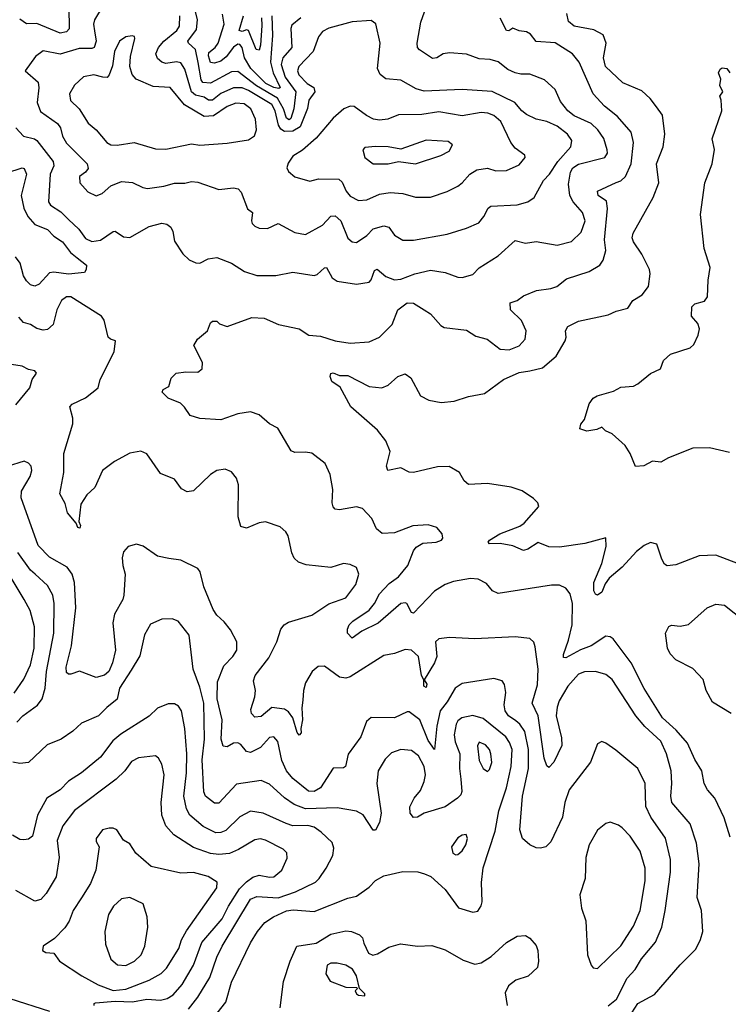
# Model space of a CAD drawing. Extents: x 1678431 to 1860718, y 384618 to 522882.
# Tile 306 of 473: x 1755424 to 1758773, y 513481 to 518136. Entities that reach past the tile are written whole.
import ezdxf

# ---------------------------------------------------------------- set-up
doc = ezdxf.new("R2010")
doc.units = 0

msp = doc.modelspace()

# ---------------------------------------------------------------- linework, layer by layer
at = {"layer": '0CON10XD'}
for points in [[(1755656.4, 518195), (1755656.8, 518093.2), (1755645, 518078.2), (1755615, 518073), (1755505, 518117.8), (1755455, 518116.6), (1755425, 518138.5)], [(1755817.5, 518202.5), (1755776.7, 518135), (1755771.8, 518115), (1755776.7, 518083.3), (1755784.3, 518035), (1755775, 518004), (1755765, 517999.2), (1755705, 517999.2), (1755615, 517972.9), (1755535, 517988.5), (1755498.5, 517961.5), (1755448.8, 517895), (1755510.6, 517840.6), (1755514.6, 517814.6), (1755506.7, 517745), (1755522.3, 517702.3), (1755601.6, 517645), (1755615.9, 517625), (1755625.3, 517585), (1755645, 517551.8), (1755742.3, 517455), (1755746.7, 517433.3), (1755735, 517415.6), (1755706.9, 517395), (1755708.1, 517365), (1755745, 517321.9), (1755785, 517303.3), (1755812.9, 517315), (1755855, 517350), (1755905, 517371.5), (1755956.8, 517366.8), (1756005, 517341.9), (1756027.6, 517337.6), (1756105, 517349.1), (1756155, 517363.8), (1756205, 517363.8), (1756235, 517370.5), (1756265, 517367.9), (1756365, 517332.9), (1756435, 517340.5), (1756457.1, 517337.1), (1756470.9, 517320.9), (1756501.1, 517241.1), (1756524.1, 517224.1), (1756518.9, 517185), (1756522.8, 517172.8), (1756535, 517159.2), (1756555, 517150), (1756595, 517148.6), (1756645, 517173.1), (1756725, 517130.5), (1756775, 517120.6), (1756855, 517164.5), (1756895, 517206.5), (1756915, 517208.9), (1756941.5, 517185), (1756975, 517102.5), (1756995, 517085.8), (1757015, 517082.5)], [(1756751.9, 518145), (1756709.6, 518110.4), (1756704.7, 518095), (1756709.7, 518005), (1756668.1, 517955), (1756659, 517925), (1756678, 517865), (1756728.8, 517795), (1756720, 517715), (1756705, 517669.6), (1756697, 517663), (1756685, 517670.8), (1756670.8, 517715), (1756642, 517765), (1756543, 517823), (1756455, 517891.4), (1756425, 517890), (1756325, 517836), (1756289.7, 517839.7), (1756282, 517852), (1756266.5, 517933.5), (1756255.1, 517995.1), (1756221.5, 518025), (1756218.1, 518035), (1756259.7, 518090.3), (1756264.8, 518135), (1756244.8, 518214.8)], [(1757015, 517082.5), (1757065, 517115.5), (1757095, 517147.5), (1757145, 517161.1), (1757168, 517155), (1757195, 517117.1), (1757235, 517094.4), (1757285, 517093.5), (1757445, 517122.7), (1757535, 517150), (1757593.8, 517176.2), (1757617.8, 517205), (1757638.1, 517245), (1757651.2, 517255), (1757775, 517260), (1757825.4, 517274.6), (1757855.8, 517295), (1757899.5, 517375), (1757928.8, 517405), (1757966.8, 517465), (1758029.3, 517535), (1758034, 517565), (1758013.9, 517595), (1757965, 517632.6), (1757915, 517654.7), (1757865, 517666.4), (1757818.6, 517688.6), (1757796.9, 517705), (1757764.4, 517745), (1757657.1, 517797.1), (1757515, 517806.4), (1757335, 517797.5), (1757298.4, 517808.4), (1757225, 517850.8), (1757155, 517856.4), (1757126.9, 517876.9), (1757114.6, 517904.6), (1757127.1, 518025), (1757107.2, 518117.2), (1757085, 518131.9), (1756995, 518126.2), (1756885, 518096.8), (1756855, 518079.7), (1756836.8, 518055), (1756810.4, 517985), (1756742.5, 517915), (1756736.1, 517895), (1756743.4, 517875), (1756782, 517835), (1756814.5, 517815), (1756818, 517795), (1756790.5, 517755), (1756783.9, 517716.1), (1756749.7, 517630.3), (1756715, 517608.6), (1756675, 517607.7), (1756658.8, 517618.8), (1756646.9, 517636.9), (1756631.1, 517705), (1756615, 517734.8), (1756505, 517801.6), (1756475, 517814.5), (1756435, 517813.3), (1756375, 517787), (1756335, 517755.9), (1756315.5, 517755.5), (1756295, 517770.2), (1756255, 517779.1), (1756236.2, 517795), (1756205, 517902.9), (1756185, 517932.9), (1756165, 517936.1), (1756115, 517929.3), (1756095.3, 517935.3), (1756075, 517951.9), (1756067.5, 517975), (1756080, 518005), (1756105.5, 518034.5), (1756165.9, 518085), (1756178.6, 518105), (1756180.8, 518155)], [(1756615.2, 518154.8), (1756618.6, 518061.4), (1756609.3, 517935), (1756621.9, 517885), (1756654.4, 517815.6), (1756649, 517811), (1756625, 517815.1), (1756586.8, 517835), (1756517, 517905), (1756486.3, 517955), (1756475.2, 518005), (1756465, 518019.2), (1756455, 518019.8), (1756435, 518005.5), (1756399.7, 517960.3), (1756375, 517939.8), (1756345, 517930), (1756325, 517933.6), (1756315.5, 517964.5), (1756318.3, 517981.7), (1756347.3, 518005), (1756361.4, 518025), (1756389.7, 518115), (1756381.5, 518161.5)], [(1756566.4, 518145), (1756568.5, 518108.5), (1756561.9, 518015), (1756555, 517992.5), (1756542, 517995), (1756505.4, 518085.4), (1756495, 518088), (1756475, 518080.9), (1756461.2, 518085), (1756481, 518155)], [(1757015.3, 516885.3), (1757075, 516894.6), (1757085, 516905.7), (1757100.4, 516949.6), (1757113.5, 516956.5), (1757155, 516922.3), (1757196, 516906), (1757225, 516908.9), (1757291.2, 516935), (1757365, 516951.8), (1757435, 516940.9), (1757495, 516918.1), (1757515, 516916.9), (1757565, 516931.9), (1757595, 516963.3), (1757685, 517018.9), (1757765, 517092.5), (1757815, 517080), (1757865, 517088.1), (1757965, 517070), (1758031.9, 517088.1), (1758078.5, 517131.5), (1758096, 517185), (1758084.2, 517225), (1758040, 517275), (1758024.2, 517305), (1758017.7, 517357.7), (1758027.9, 517415), (1758038.2, 517435), (1758065, 517453.6), (1758190, 517485), (1758201.8, 517505), (1758201.3, 517521.3), (1758185, 517574.3), (1758156.9, 517615), (1758124.5, 517644.5), (1758045, 517682.2), (1758015, 517705.4), (1757979.7, 517749.7), (1757955, 517805.8), (1757905, 517852.5), (1757835, 517878.4), (1757792.1, 517877.9), (1757765, 517884.7), (1757730.7, 517900.7), (1757685, 517936.9), (1757648.3, 517948.3), (1757595, 517951.5), (1757535, 517973.3), (1757455, 517980), (1757425, 517975.4), (1757395, 517956.5), (1757375, 517953.3), (1757314.1, 517994.1), (1757304.4, 518005), (1757302.2, 518025), (1757319.4, 518125), (1757337.2, 518172.8)], [(1757835.5, 516475.5), (1757895, 516490), (1757959.4, 516545), (1758001.7, 516618.3), (1758007.5, 516635), (1758004.4, 516665), (1758015.3, 516684.7), (1758065, 516710.4), (1758205, 516740), (1758242.6, 516757.4), (1758298.1, 516771.9), (1758321.8, 516808.2), (1758365.6, 516835), (1758395.4, 516874.6), (1758404.4, 516935), (1758400.5, 516955), (1758365, 517027.1), (1758325.4, 517085), (1758319.6, 517105), (1758324, 517126), (1758418.9, 517295), (1758444.5, 517365), (1758434.6, 517455), (1758466, 517535), (1758473.2, 517595), (1758462.7, 517685), (1758434.6, 517724.6), (1758403.9, 517763.9), (1758365, 517800), (1758275, 517837.8), (1758192.4, 517915), (1758183.4, 517955), (1758195.5, 518025), (1758182.2, 518065), (1758138.3, 518088.3), (1758045, 518105.5), (1758017.6, 518127.6), (1758010, 518165)], [(1758781.7, 514271.7), (1758753.1, 514363.1), (1758710, 514455), (1758675.6, 514495), (1758659.4, 514525), (1758647.5, 514585), (1758615, 514637.5), (1758580, 514715), (1758526.1, 514776.1), (1758462.9, 514835), (1758375, 514974.3), (1758314.8, 515094.8), (1758229.3, 515209.3), (1758215, 515218.5), (1758195, 515220.6), (1758124.5, 515175), (1758073.9, 515156.1), (1758005, 515118.1), (1757995, 515120), (1757994.6, 515135), (1758018, 515202), (1758034.7, 515274.7), (1758036.4, 515375), (1758025, 515422), (1758005, 515448.6), (1757975, 515461.9), (1757937.5, 515462.5), (1757685, 515422.7), (1757658.6, 515435), (1757630.6, 515470.6), (1757591.1, 515491.1), (1757555, 515493.5), (1757475, 515479.6), (1757434.2, 515465.8), (1757385, 515433.5), (1757285, 515330), (1757275, 515334), (1757254.3, 515375), (1757245, 515379.6), (1757225, 515376.4), (1757117.5, 515282.5), (1757041.5, 515245), (1756995, 515212.5), (1756973.2, 515235), (1756972.6, 515255), (1756981.3, 515275), (1756997.7, 515292.3), (1757075, 515344.7), (1757100.7, 515375), (1757125, 515420.9), (1757170.1, 515469.9), (1757215, 515501.4), (1757258.4, 515555), (1757284.5, 515625.5), (1757297.2, 515642.8), (1757329.5, 515660.5), (1757392.5, 515665), (1757418, 515675), (1757424.2, 515685), (1757421.4, 515705), (1757395, 515735.7), (1757355, 515747.1), (1757282.3, 515742.3), (1757195, 515710), (1757137.3, 515707.3), (1757109.6, 515729.6), (1757088, 515778), (1757044.3, 515825), (1757015, 515832.9), (1756935, 515819.2), (1756915, 515822.5), (1756905, 515832.5), (1756901.1, 515851.1), (1756904.4, 515915), (1756890.6, 515985), (1756867.4, 516037.4), (1756805, 516086), (1756775, 516091.4), (1756725, 516089.4), (1756707.4, 516097.4), (1756644.2, 516204.2), (1756605, 516225.6), (1756555, 516267.3), (1756515, 516282.7), (1756455, 516272.7), (1756375, 516244.6), (1756275, 516250), (1756230, 516265), (1756203.3, 516303.3), (1756183.4, 516323.4), (1756125, 516346.2), (1756096.7, 516375), (1756102, 516388), (1756128.6, 516401.4), (1756139.3, 516440.7), (1756163.3, 516465), (1756208.7, 516471.3), (1756265, 516470), (1756285.8, 516485), (1756287.1, 516515), (1756246.7, 516595), (1756264.1, 516625.9), (1756311.2, 516665), (1756325, 516702.5), (1756335, 516711.2), (1756355, 516710), (1756368.8, 516698.8), (1756405, 516685.8), (1756521.5, 516728.5), (1756580, 516725), (1756647.5, 516695), (1756745, 516674.2), (1756790, 516645), (1756845, 516639.7), (1756915, 516617.9), (1756985, 516606.5), (1757075, 516613.2), (1757125, 516634.5), (1757184.6, 516695), (1757211.1, 516765), (1757255, 516796.8), (1757285, 516795.5), (1757336.1, 516763.9), (1757365.8, 516745.8), (1757415, 516690.5), (1757430.9, 516680.9), (1757535, 516668.1), (1757580.2, 516640.2), (1757633.3, 516625), (1757695, 516578.1), (1757737.5, 516575), (1757785, 516594.6), (1757812.9, 516625), (1757817.5, 516665), (1757795, 516713.6), (1757743.9, 516765), (1757742.5, 516797.5), (1757775, 516808.1), (1757805, 516831.1), (1757866.7, 516855), (1757935, 516864.7), (1757962, 516875), (1758009.1, 516910.9), (1758116.2, 516945), (1758165.7, 516975), (1758181.1, 516998.9), (1758193.8, 517045), (1758188.4, 517095), (1758202.8, 517242.8), (1758197.5, 517277.5), (1758157.5, 517305), (1758154.5, 517325), (1758243.5, 517366.5), (1758265.2, 517374.8), (1758288, 517395), (1758313.9, 517455), (1758325.3, 517555), (1758314.7, 517605), (1758248.8, 517678.8), (1758188, 517728), (1758134.5, 517785), (1758068.2, 517935), (1758036.7, 517975), (1757955, 518025.9), (1757865, 518033.6), (1757837.9, 518067.9), (1757819.1, 518079.1), (1757785, 518083.1), (1757755, 518095.7), (1757736, 518084), (1757724.8, 518084.8), (1757695, 518143.3)], [(1756115, 517524.6), (1756235, 517548.8), (1756275, 517543.6), (1756405, 517552.7), (1756505, 517568.1), (1756532.9, 517587.1), (1756543.5, 517615), (1756537.5, 517665), (1756516.5, 517715), (1756485, 517738.1), (1756445, 517741.1), (1756404.6, 517725), (1756339.1, 517680.9), (1756295, 517678.9), (1756203.2, 517733.2), (1756135, 517815.8), (1756055, 517820.9), (1755974.8, 517854.8), (1755955, 517877.1), (1755944.7, 517914.7), (1755948, 517962), (1755967.1, 518047.1), (1755966.4, 518056.4), (1755955, 518060), (1755925, 518054.4), (1755896, 518034), (1755871.5, 517985), (1755862.1, 517917.9), (1755846, 517875), (1755836.7, 517863.3), (1755816.7, 517865), (1755774.6, 517875.4), (1755725, 517865.4), (1755683, 517827), (1755659.4, 517785), (1755663.3, 517753.3), (1755704.7, 517714.7), (1755747.6, 517647.6), (1755785.6, 517615), (1755835.9, 517555.9), (1755855, 517544.6), (1755885, 517542.3), (1755965, 517555.4), (1756066, 517526), (1756115, 517524.6)], [(1758779.3, 516089.3), (1758685, 516111.1), (1758605, 516110), (1758490, 516065), (1758455, 516043.3), (1758415, 516048.8), (1758373.8, 516026.2), (1758335, 516023.3), (1758310, 516085), (1758285, 516122.5), (1758225, 516178), (1758192.9, 516192.9), (1758175, 516210), (1758152.3, 516197.7), (1758105, 516190), (1758071.7, 516201.7), (1758076.7, 516223.3), (1758093.9, 516246.1), (1758115, 516320), (1758135, 516346.2), (1758152.7, 516357.3), (1758230.9, 516379.1), (1758265, 516398.6), (1758325, 516404), (1758345, 516413.8), (1758405, 516463.8), (1758453.3, 516485), (1758466.7, 516525), (1758500, 516555), (1758593.3, 516585), (1758609.8, 516600.2), (1758630.5, 516645), (1758636.9, 516675), (1758629.6, 516699.6), (1758599.1, 516735), (1758601.1, 516778.9), (1758615, 516792.5), (1758661.2, 516805), (1758675.7, 516825), (1758678.2, 516905), (1758687.3, 516965), (1758659.4, 517055), (1758642.2, 517215), (1758662.7, 517365), (1758697.1, 517455), (1758708, 517522), (1758697, 517573), (1758742.5, 517705), (1758740, 517755), (1758732.5, 517775), (1758747.5, 517795), (1758732.5, 517825), (1758737.5, 517855), (1758726.7, 517885), (1758735, 517902.5), (1758745, 517908.8), (1758766.1, 517906.1), (1758780, 517885)], [(1757025, 517281.5), (1757065, 517284.7), (1757125, 517311.6), (1757175, 517318.9), (1757235, 517313.8), (1757295, 517297.1), (1757365, 517297.5), (1757445, 517323.5), (1757495, 517349.5), (1757515.9, 517364.1), (1757551.1, 517405), (1757585, 517425.5), (1757635, 517434.4), (1757675, 517421.9), (1757725, 517422.7), (1757785, 517450), (1757812.9, 517485), (1757812, 517495), (1757765, 517529.4), (1757745.4, 517555), (1757698.7, 517655), (1757665, 517683.4), (1757636.2, 517693.8), (1757605, 517697.5), (1757515, 517681.8), (1757405, 517701.1), (1757325, 517688.4), (1757214.5, 517685.5), (1757163.8, 517665), (1757125, 517660.9), (1757096, 517666), (1757063.3, 517683.3), (1757005, 517725.5), (1756985, 517727.8), (1756955.4, 517714.6), (1756905, 517671.1), (1756824.3, 517575.7), (1756761.2, 517518.8), (1756715, 517490.8), (1756692.4, 517457.6), (1756685.7, 517435), (1756695, 517418), (1756723.8, 517393.8), (1756795, 517371.9), (1756835.7, 517384.3), (1756932.8, 517382.8), (1756948.3, 517368.3), (1756966.1, 517325), (1756985, 517301.2), (1757025, 517281.5)], [(1755405, 517624.3), (1755442, 517585), (1755493.2, 517573.2), (1755504.4, 517565), (1755581.8, 517465), (1755584.6, 517445), (1755567.3, 517405), (1755560, 517275), (1755569.8, 517259.8), (1755618.3, 517228.3), (1755655, 517191.5), (1755703.9, 517145), (1755735, 517101.8), (1755765, 517086.9), (1755805, 517093.3), (1755865, 517134.4), (1755875, 517135.7), (1755915, 517109.4), (1755945, 517105.8), (1756035, 517158.2), (1756095, 517174.6), (1756118.6, 517168.6), (1756137.5, 517155), (1756147.8, 517135), (1756155, 517088.8), (1756195, 517028.8), (1756225, 517000), (1756255.8, 516985.8), (1756275, 516984.3), (1756315, 517005.8), (1756355, 517012.2), (1756425, 516984.5), (1756485.7, 516945), (1756545, 516927.1), (1756635, 516926.3), (1756715, 516942.7), (1756815, 516926.5), (1756829.2, 516930.8), (1756865, 516962.9), (1756873.9, 516963.9), (1756900, 516915), (1756925, 516899.7), (1757015.3, 516885.3)], [(1757095, 517454.4), (1757165, 517454.6), (1757215, 517465.6), (1757295, 517454.6), (1757415, 517493.3), (1757453.8, 517515), (1757470, 517545), (1757449.7, 517559.7), (1757345, 517566.7), (1757225, 517523.3), (1757165, 517534.5), (1757105, 517536.4), (1757055, 517531.2), (1757045, 517520), (1757055, 517484.2), (1757095, 517454.4)], [(1755362.6, 517412.6), (1755435, 517435.3), (1755445, 517431.8), (1755456.2, 517405), (1755431.3, 517305), (1755442.6, 517245), (1755461.9, 517205), (1755495, 517167.3), (1755554.5, 517144.5), (1755585, 517111.9), (1755626.2, 517085), (1755664, 517035), (1755695, 517010.8)], [(1755695, 517010.8), (1755738.6, 516975), (1755737.8, 516955), (1755729.2, 516940.8), (1755655, 516932.2), (1755585, 516942.4), (1755565, 516940), (1755515, 516885.6), (1755495, 516875.7), (1755475, 516882.9), (1755455, 516901.1), (1755441.7, 516925), (1755425.6, 516985), (1755403.7, 517015)], [(1758302.4, 513417.6), (1758345, 513484.5), (1758423.7, 513526.3), (1758545, 513666.9), (1758619.3, 513740.7), (1758642.2, 513787.8), (1758652.5, 513825), (1758646.9, 513925), (1758626.2, 513985), (1758636.1, 514145), (1758623, 514243), (1758593.5, 514333.5), (1758507.1, 514435), (1758501.7, 514465), (1758506.2, 514525), (1758503.7, 514585), (1758480.7, 514665), (1758454.7, 514725), (1758378.8, 514795), (1758335.9, 514845), (1758225, 515016.9), (1758195, 515039.4), (1758145, 515053.5), (1758093.4, 515053.4), (1758065, 515042.2), (1758015, 514985.6), (1757973.8, 514915), (1757963.8, 514886.2), (1757959.4, 514845), (1757985, 514740), (1757986, 514705), (1757948.5, 514625), (1757925, 514600), (1757915, 514608.8), (1757903.2, 514645), (1757874.8, 514845), (1757846.8, 514905), (1757871.2, 514991.2), (1757873.9, 515065), (1757860.7, 515170.7), (1757853.3, 515193.3), (1757835, 515210), (1757765, 515218.2), (1757575, 515208.1), (1757455.8, 515215.8), (1757405, 515208.6), (1757389.2, 515195), (1757394.8, 515125), (1757383.8, 515095), (1757336.2, 515015), (1757347.5, 514995), (1757345, 514978.6), (1757333.8, 514985), (1757334.5, 515015), (1757323.3, 515035), (1757308.1, 515125), (1757275, 515155.4), (1757245, 515157.5), (1757195, 515138.6), (1757145, 515130), (1756985, 515029.5), (1756965, 515023.5), (1756935, 515026.7), (1756865, 515078.9), (1756835, 515078.1), (1756805.7, 515055), (1756775, 515000), (1756764.4, 514965), (1756761.7, 514918.3), (1756757, 514883), (1756760.7, 514825), (1756751.9, 514785), (1756753.8, 514765), (1756745, 514753.8), (1756735, 514766.2), (1756714.3, 514835), (1756693.6, 514863.6), (1756675.6, 514875.6), (1756615, 514883.5), (1756565, 514841.7), (1756535, 514838.9), (1756520, 514855), (1756516.9, 514875), (1756535.6, 514935), (1756537.8, 514965), (1756529.5, 515009.5), (1756536.2, 515035), (1756601.2, 515118.8), (1756638.9, 515195), (1756658.8, 515255), (1756673.3, 515275), (1756695, 515288.2), (1756805, 515320.9), (1756885.4, 515374.6), (1756965, 515403.3), (1757013.3, 515465), (1757026.7, 515515), (1757015.5, 515545.5), (1756985, 515560.8), (1756955, 515564.2), (1756894.6, 515545.4), (1756778, 515558), (1756741.5, 515571.5), (1756720.5, 515590.5), (1756709.5, 515615), (1756692.5, 515695), (1756681.2, 515715), (1756655, 515738.8), (1756585, 515762.5), (1756555, 515757.5), (1756495, 515731.2), (1756469.5, 515739.5), (1756456.5, 515785), (1756457.2, 515937.2), (1756449.1, 515969.1), (1756425, 515998), (1756395, 516010.8), (1756355.5, 516004.5), (1756325, 515985.6), (1756245, 515907.8), (1756215, 515904.4), (1756188.2, 515918.2), (1756155, 515963.3), (1756089.7, 515989.7), (1756025, 516083.8), (1755995.9, 516095.9), (1755945, 516086.7), (1755872.1, 516047.9), (1755815.7, 516005), (1755778.1, 515925), (1755740.6, 515889.4), (1755712.5, 515845), (1755703.6, 515763.6), (1755711.2, 515745), (1755708.3, 515731.7), (1755698.8, 515735), (1755690, 515755), (1755650, 515805), (1755638.8, 515848.8), (1755613.5, 515895), (1755631.5, 515995), (1755632.9, 516085), (1755675.4, 516225), (1755675, 516252.5), (1755661.1, 516305), (1755671.2, 516318.8), (1755735, 516348.1), (1755795.3, 516394.7), (1755804.5, 516435), (1755869.5, 516565), (1755877.1, 516617.1), (1755852.5, 516625), (1755842, 516635), (1755822.9, 516715), (1755810.8, 516735), (1755665, 516825.6), (1755645, 516825.5), (1755620.9, 516809.1), (1755599.6, 516765), (1755581.5, 516695), (1755555, 516671.8), (1755535, 516668.7), (1755505, 516675.4), (1755475, 516694.5), (1755442, 516705), (1755420, 516730)], [(1755405.4, 516315), (1755471.2, 516395), (1755482.9, 516435), (1755503.3, 516465), (1755495.6, 516475.6), (1755465, 516482.5), (1755435, 516497.8), (1755365, 516508.7)], [(1758875, 515542.5), (1758714.2, 515604.2), (1758635, 515601.1), (1758525, 515558.8), (1758485, 515553.8), (1758472.3, 515562.3), (1758458.8, 515585), (1758435.8, 515655.8), (1758405, 515664), (1758375, 515650), (1758338.9, 515621.1), (1758272.3, 515547.7), (1758210, 515495), (1758191.2, 515468.8), (1758175, 515430), (1758155, 515415.8), (1758145, 515420), (1758138.1, 515435), (1758137.1, 515475), (1758175.3, 515565), (1758196.7, 515645), (1758195, 515686.2), (1758095, 515659.2), (1757975, 515641.5), (1757925, 515643.8), (1757875, 515664.5), (1757825, 515632.3), (1757805, 515627.1), (1757755, 515648.6), (1757695, 515659.2), (1757645, 515658.6), (1757638.6, 515665), (1757644.5, 515675), (1757693.8, 515705), (1757788.2, 515741.8), (1757808.2, 515755), (1757876.9, 515835), (1757872.2, 515852.2), (1757852.5, 515872.5), (1757798.7, 515908.7), (1757746.6, 515926.6), (1757635, 515943.5), (1757545, 515939.2), (1757525, 515956), (1757501.9, 515995), (1757453.2, 516023.2), (1757398.6, 516021.4), (1757285, 515995.5), (1757265, 515997.5), (1757225, 516017.5), (1757163.3, 516005), (1757157.1, 516025), (1757174.5, 516095), (1757155, 516144.2), (1757114.6, 516194.6), (1756988.6, 516305), (1756939.1, 516399.1), (1756898.8, 516425), (1756891.7, 516448.3), (1756895, 516462.5), (1756905, 516466.2), (1756935, 516453.3), (1756975, 516453.8), (1757075, 516402.5), (1757135, 516395.7), (1757165, 516407.5), (1757211.1, 516448.9), (1757245, 516462), (1757272.5, 516442.5), (1757317.6, 516357.6), (1757356.9, 516336.9), (1757416.4, 516326.4), (1757477.7, 516332.3), (1757545, 516353.9), (1757621.5, 516368.5), (1757710.6, 516435), (1757785, 516468.3), (1757835.5, 516475.5)], [(1758205, 513473.2), (1758245.2, 513504.8), (1758295.4, 513605), (1758333.6, 513645), (1758362.3, 513695), (1758428.9, 513775), (1758458.5, 513845), (1758475.4, 513925), (1758500.8, 514105), (1758500.6, 514165), (1758475.7, 514265.7), (1758407.6, 514365), (1758383.4, 514416.6), (1758380, 514525), (1758346, 514595), (1758241.9, 514681.9), (1758195, 514716), (1758175, 514723.3), (1758155, 514712.5), (1758121.1, 514625), (1758021.2, 514495), (1758000.4, 514435), (1757988.9, 514365), (1757935, 514248.8), (1757910, 514225), (1757885, 514219.2), (1757865, 514220), (1757835, 514234), (1757800, 514265), (1757788.5, 514305), (1757800, 514465), (1757829, 514595), (1757829, 514685), (1757811.2, 514771.2), (1757788.4, 514805), (1757769.7, 514820.3), (1757734.1, 514844.1), (1757718.1, 514868.1), (1757713.9, 514896.1), (1757721.1, 514955), (1757715, 514992.5), (1757705, 515010), (1757665, 515020.6), (1757515, 514998.2), (1757481.8, 514975), (1757445, 514910.6), (1757411.8, 514868.2), (1757395.7, 514795.7), (1757385, 514686.2), (1757355, 514727.5), (1757315, 514825.5), (1757265, 514864.2), (1757255, 514864.3), (1757195.4, 514834.6), (1757085, 514836.5), (1757062.7, 514817.3), (1757035.6, 514745), (1756976.2, 514663.8), (1756964.3, 514605), (1756955, 514598.5), (1756905, 514596.7), (1756845.2, 514504.8), (1756815, 514487.3), (1756788.8, 514488.8), (1756715, 514548.9), (1756684.5, 514584.5), (1756662.8, 514632.8), (1756643.8, 514723.8), (1756625.5, 514745.5), (1756605, 514741.9), (1756561.5, 514695), (1756515, 514671.6), (1756495, 514676.4), (1756469, 514709), (1756455, 514717.7), (1756435, 514715.4), (1756405, 514697.8), (1756385, 514701.2), (1756376.3, 514735), (1756380.2, 514825), (1756357.6, 514925), (1756358, 515005), (1756388.5, 515081.5), (1756431.1, 515125), (1756450, 515155), (1756450, 515195), (1756420.8, 515250.8), (1756389.7, 515289.7), (1756355, 515320), (1756338, 515348), (1756294.7, 515454.7), (1756276.9, 515525), (1756265, 515541.2), (1756185, 515580), (1756129.1, 515589.1), (1756075, 515600), (1756006.9, 515646.9), (1755975, 515656.7), (1755936.7, 515645), (1755915, 515620), (1755908.1, 515591.9), (1755910.5, 515555), (1755921.9, 515515), (1755915.5, 515415), (1755910.5, 515395), (1755872.2, 515325), (1755863.3, 515285), (1755876.9, 515155), (1755862.9, 515095), (1755845, 515053.5), (1755825, 515036.9), (1755785, 515026.5), (1755706, 515056), (1755665, 515041.2), (1755655, 515041.2), (1755645, 515050), (1755643.1, 515075), (1755667.8, 515175), (1755689.5, 515355), (1755683.4, 515475), (1755671.8, 515515), (1755647.9, 515547.9), (1755564.6, 515595), (1755510.2, 515650.2), (1755430.5, 515875), (1755432.9, 515907.1), (1755473.4, 515976.6), (1755480.8, 516005), (1755477.5, 516025), (1755465, 516040), (1755445, 516048.8), (1755365, 516023.1)], [(1755409.3, 514815), (1755438.5, 514845), (1755507.9, 514895), (1755529.6, 514925), (1755544.2, 514975), (1755549.7, 515055), (1755585.2, 515235), (1755586.9, 515375), (1755580.6, 515415), (1755555, 515461.5), (1755496.5, 515515), (1755475, 515533.8), (1755415, 515617.7)], [(1755398.1, 514951.9), (1755442.6, 515017.4), (1755474.1, 515085.9), (1755491.6, 515165), (1755494.2, 515265), (1755472.6, 515342.6), (1755444, 515394), (1755355, 515544.5)], [(1758787.5, 514855), (1758698.8, 514908.8), (1758669.2, 514965), (1758655, 515016.7), (1758605, 515068), (1758525, 515108.8), (1758497.7, 515137.7), (1758485.8, 515165), (1758476.2, 515235), (1758492.3, 515267.7), (1758505, 515273.3), (1758545, 515269.2), (1758585, 515276.9), (1758674, 515355), (1758715, 515371.9), (1758755, 515368.6), (1758846.2, 515295)], [(1756322.5, 513395), (1756398.5, 513491.5), (1756424.1, 513585), (1756515, 513771.4), (1756547.1, 513825), (1756582.9, 513867.1), (1756623.5, 513895), (1756685, 513922.6), (1756716.9, 513926.9), (1756815, 513920), (1756975, 513982.1), (1757015, 513991.5), (1757075.4, 514034.6), (1757105, 514065.7), (1757145, 514087.5), (1757235, 514108.6), (1757305, 514106.4), (1757337.6, 514097.6), (1757367.5, 514085), (1757435, 514023.1), (1757497.2, 513937.2), (1757565, 513915.7), (1757588.8, 513921.2), (1757604.3, 513945.7), (1757609.4, 513965), (1757606.6, 514056.6), (1757614.7, 514125.3), (1757671, 514299), (1757688.9, 514395), (1757725.2, 514505), (1757747.2, 514605), (1757751.1, 514685), (1757739, 514719), (1757721.6, 514745), (1757615, 514831.6), (1757565, 514845.9), (1757514.4, 514835), (1757495, 514820.4), (1757486.4, 514805), (1757477.5, 514755), (1757482.5, 514722.5), (1757504.7, 514665), (1757502.6, 514595), (1757508.7, 514545), (1757513.4, 514486.6), (1757508.6, 514471.4), (1757492.9, 514455), (1757435, 514414.4), (1757335, 514384.2), (1757304.1, 514365.9), (1757285, 514363.8), (1757269.2, 514385), (1757267.5, 514415), (1757288.1, 514455), (1757317.8, 514492.2), (1757336, 514534), (1757342.6, 514565), (1757335.7, 514605), (1757309.4, 514655), (1757275, 514680.6), (1757225.3, 514684.7), (1757180.9, 514669.1), (1757150.5, 514639.5), (1757118.9, 514585), (1757112.5, 514525), (1757131.8, 514385), (1757125, 514340), (1757105, 514303.3), (1757095, 514303.3), (1757047.1, 514377.1), (1757015, 514393.8), (1756925, 514409.3), (1756774.9, 514404.9), (1756720.9, 514425), (1756675, 514456.7), (1756605, 514522.3), (1756565, 514538.8), (1756447.9, 514522.1), (1756365, 514431.4), (1756345, 514431.9), (1756301.2, 514465), (1756294.2, 514485), (1756286.3, 514636.3), (1756296.8, 514735), (1756294, 514905), (1756275, 514980.8), (1756243.2, 515065), (1756225.3, 515225.3), (1756172.3, 515292.3), (1756145, 515302.5), (1756095, 515302.2), (1756042.4, 515277.6), (1756012.8, 515227.2), (1755991, 515129), (1755949.8, 515060.2), (1755894.7, 514975), (1755885, 514923.1), (1755835, 514884.6), (1755795.9, 514844.1), (1755715, 514810.3), (1755675, 514772.3), (1755619.5, 514735), (1755553.2, 514706.8), (1755465, 514624.5), (1755425, 514618.6), (1755391.2, 514625)], [(1756222.2, 513457.8), (1756266.2, 513513.8), (1756321.8, 513608.2), (1756355, 513702.9), (1756380, 513755), (1756515, 513978), (1756545, 513990), (1756645, 513983.7), (1756727.5, 514012.5), (1756821.5, 514058.5), (1756840, 514075), (1756871.9, 514125), (1756904.3, 514185), (1756908.3, 514218.3), (1756900, 514245), (1756848.6, 514295), (1756815, 514318.2), (1756785, 514325.8), (1756715, 514324.2), (1756682.9, 514335), (1756575, 514384.7), (1756515, 514393.9), (1756465, 514366.7), (1756397.5, 514302.5), (1756375, 514292.6), (1756350.9, 514290.9), (1756291.2, 514321.2), (1756228.5, 514375), (1756211.9, 514405), (1756199.5, 514465), (1756211.7, 514575), (1756214.3, 514665), (1756204.8, 514785), (1756188.4, 514868.4), (1756175, 514890), (1756155, 514901.4), (1756125, 514901.4), (1756075, 514880.6), (1756035, 514843.5), (1755901.8, 514758.2), (1755864.2, 514725.8), (1755805, 514650), (1755715, 514575.5), (1755655, 514535.5), (1755615, 514494.6), (1755552.1, 514455), (1755507.7, 514375), (1755484.6, 514275.4), (1755465, 514262.2), (1755442.4, 514257.6), (1755425, 514260), (1755390.1, 514280.1)], [(1757635, 514582), (1757645, 514591.2), (1757655.3, 514624.7), (1757651.5, 514665), (1757643.8, 514685), (1757625, 514707.3), (1757595, 514720), (1757587.4, 514702.6), (1757595, 514633.8), (1757615, 514595.8), (1757635, 514582)], [(1755775.6, 513475), (1755775.8, 513484.2), (1755782.2, 513487.8), (1755875, 513494.8), (1755956.8, 513493.2), (1756025, 513505.7), (1756089.9, 513500.1), (1756121.5, 513508.5), (1756148.8, 513525), (1756191.4, 513575), (1756245.8, 513665), (1756285, 513772.9), (1756380.5, 513885), (1756410.2, 513945), (1756463.4, 514026.6), (1756495, 514060.2), (1756525, 514081.3), (1756555, 514090.8), (1756605, 514081.9), (1756625, 514084.1), (1756662.5, 514115), (1756688.5, 514171.5), (1756686.6, 514196.6), (1756668.6, 514215), (1756585, 514256.9), (1756562.6, 514262.6), (1756535, 514258.4), (1756458.1, 514211.9), (1756415, 514193.9), (1756365, 514189.5), (1756325, 514193.5), (1756245, 514222.2), (1756152.1, 514282.1), (1756114.7, 514325), (1756095.3, 514375), (1756092.9, 514435), (1756106.1, 514565), (1756095, 514616.7), (1756080, 514645), (1756065, 514655.8), (1755985, 514645.6), (1755951.9, 514628.1), (1755920, 514585), (1755879.5, 514545), (1755683, 514397), (1755627.9, 514325), (1755600, 514255), (1755610.3, 514175), (1755596.7, 514083.3), (1755548.5, 514005), (1755523.2, 513976.8), (1755495, 513967.8), (1755405, 514018.2)], [(1758155, 513650), (1758265, 513756.7), (1758325, 513850), (1758357.2, 513925), (1758380.3, 514065), (1758380, 514125), (1758356.5, 514205), (1758309.1, 514275), (1758271.9, 514315), (1758255, 514327.8), (1758215, 514342), (1758195, 514336.2), (1758155.5, 514304.5), (1758116.2, 514235), (1758099.6, 514175), (1758095.9, 514075), (1758071.6, 513998.4), (1758079.1, 513935), (1758099.4, 513875), (1758107.5, 513715), (1758125.7, 513665.7), (1758135, 513653.8), (1758155, 513650)], [(1755865, 513546.2), (1755925, 513552.7), (1756035.2, 513594.8), (1756092.9, 513627.1), (1756118.2, 513651.8), (1756176, 513745), (1756188.2, 513785), (1756212.6, 513827.4), (1756355, 514031.2), (1756357.5, 514057.5), (1756314.5, 514084.5), (1756245, 514103.9), (1756185, 514100.7), (1756045, 514132.7), (1755973.3, 514195), (1755945, 514239.4), (1755915, 514256.2), (1755883.3, 514305), (1755865, 514313.8), (1755846.4, 514313.6), (1755815, 514306), (1755784.3, 514265), (1755785, 514250), (1755800, 514225), (1755783.3, 514115), (1755758.3, 514051.7), (1755715, 513984.2), (1755677.1, 513925), (1755656.7, 513873.3), (1755637.4, 513842.6), (1755587.8, 513792.2), (1755534, 513755), (1755532, 513735), (1755547.5, 513725), (1755585, 513722.9), (1755611.1, 513685), (1755717.5, 513615), (1755795, 513572.2), (1755865, 513546.2)], [(1757485, 514186.7), (1757495, 514188.9), (1757515, 514205.6), (1757533.1, 514235), (1757540.5, 514265), (1757534.2, 514284.2), (1757515, 514280.5), (1757495, 514267.3), (1757465.5, 514225), (1757470.6, 514195), (1757485, 514186.7)], [(1755925, 513663.8), (1755966.7, 513685), (1755998.5, 513715), (1756014.4, 513755), (1756029.5, 513845), (1756025.7, 513895), (1756007.5, 513955), (1755945, 513985.5), (1755905, 513978.9), (1755867.3, 513945), (1755843.1, 513905), (1755826.1, 513825), (1755828.5, 513765), (1755854.7, 513694.7), (1755886.7, 513666.7), (1755925, 513663.8)], [(1756655.3, 513464.7), (1756670.9, 513589.1), (1756702, 513685), (1756733.8, 513755), (1756825, 513770), (1756895, 513811.8), (1756965, 513828.1), (1756992.5, 513825), (1757029.7, 513809.7), (1757044.2, 513795), (1757050.5, 513769.5), (1757072.1, 513722.1), (1757092.3, 513712.3), (1757115, 513719.2), (1757168.9, 513751.1), (1757223.8, 513766.2), (1757303.8, 513756.2), (1757371.7, 513758.3), (1757435, 513738), (1757519.3, 513689.3), (1757575, 513671.1), (1757605, 513677.5), (1757652.6, 513707.4), (1757725, 513773.1), (1757775, 513802.5), (1757815, 513806.2), (1757835, 513793.8), (1757865, 513758.8), (1757872.5, 513735), (1757875.6, 513685), (1757870.6, 513655), (1757826.7, 513613.3), (1757769.2, 513595), (1757735, 513567.5), (1757719.2, 513535), (1757728, 513475)], [(1757055, 513520), (1757055, 513530), (1757030, 513555), (1757016.2, 513615), (1756996.8, 513646.8), (1756965, 513665.6), (1756925, 513675.5), (1756895, 513674.6), (1756876.9, 513665), (1756870.6, 513625), (1756890.7, 513590.7), (1756965, 513561.2), (1757015, 513560), (1757020, 513555), (1757010, 513545), (1757015, 513530), (1757025, 513523.3), (1757055, 513520)], [(1755377.4, 513507.4), (1755565, 513448.4)]]:
    msp.add_lwpolyline(points, dxfattribs=at)

doc.saveas('drawing.dxf')
